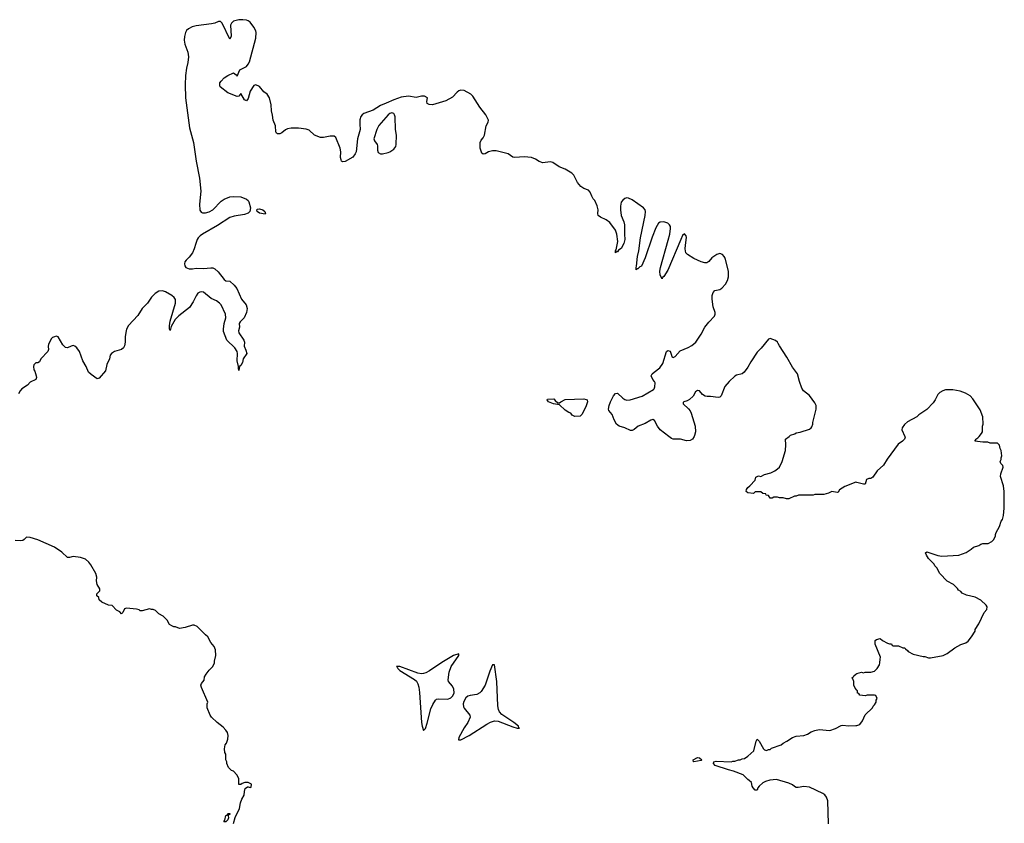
# Model space of a CAD drawing. Header units: inches. Extents: x 2220522 to 2384314, y 721474 to 893490.
# Tile 257 of 260: x 2351017 to 2361582, y 865850 to 874469. Entities that reach past the tile are written whole.
import ezdxf

# ---------------------------------------------------------------- set-up
doc = ezdxf.new("R2010")
doc.units = ezdxf.units.IN
doc.header["$MEASUREMENT"] = 0
for name, color, linetype in [('C3856', 7, 'Continuous'), ('C3857', 7, 'Continuous'), ('C3866', 7, 'Continuous'), ('C3867', 7, 'Continuous')]:
    doc.layers.add(name, color=color, linetype=linetype)

msp = doc.modelspace()

# ---------------------------------------------------------------- linework, layer by layer
at = {"layer": 'C3856', "color": 5}
for points, elevation in [([(2358253, 870000), (2358236, 869970), (2358210, 869954), (2358172, 869952), (2358109, 869971), (2358030, 869971), (2358010, 869978), (2357982, 870000)], 120), ([(2360000, 869506), (2359990, 869509), (2359870, 869462), (2359812, 869428), (2359798, 869402), (2359790, 869398), (2359730, 869408), (2359694, 869390), (2359644, 869376), (2359550, 869375), (2359530, 869369), (2359372, 869368), (2359350, 869358), (2359330, 869358), (2359270, 869329), (2359246, 869330), (2359210, 869342), (2359170, 869342), (2359150, 869348), (2359110, 869348), (2359090, 869338), (2359070, 869338), (2359050, 869366), (2359028, 869368), (2359022, 869382), (2358990, 869386), (2358970, 869406), (2358910, 869406), (2358890, 869386), (2358830, 869393), (2358813, 869410), (2358816, 869430), (2358830, 869450), (2358852, 869468), (2358909, 869530), (2358916, 869564), (2358944, 869576), (2358970, 869571), (2359009, 869591), (2359075, 869610), (2359119, 869630), (2359149, 869650), (2359169, 869670), (2359199, 869730), (2359234, 869850), (2359239, 869910), (2359235, 869970), (2359275, 870000)], 120), ([(2353312, 865848), (2353330, 865911), (2353377, 866010), (2353385, 866070), (2353401, 866110), (2353424, 866150), (2353429, 866191), (2353438, 866222), (2353460, 866240), (2353470, 866242), (2353490, 866234), (2353502, 866238), (2353506, 866270), (2353470, 866288), (2353450, 866288), (2353433, 866287), (2353404, 866276), (2353390, 866266), (2353370, 866266), (2353368, 866330), (2353348, 866370), (2353310, 866408), (2353290, 866418), (2353258, 866450), (2353238, 866490), (2353238, 866510), (2353228, 866530), (2353228, 866590), (2353218, 866610), (2353215, 866650), (2353222, 866690), (2353235, 866710), (2353249, 866751), (2353255, 866790), (2353245, 866825), (2353229, 866849), (2353200, 866880), (2353135, 866930), (2353075, 866990), (2353062, 867010), (2353029, 867090), (2353028, 867130), (2353035, 867150), (2352966, 867306), (2352962, 867330), (2352969, 867351), (2352996, 867384), (2353000, 867420), (2353018, 867450), (2353049, 867491), (2353088, 867530), (2353109, 867570), (2353109, 867590), (2353122, 867650), (2353118, 867710), (2353105, 867745), (2353069, 867790), (2353035, 867850), (2353009, 867870), (2352920, 867960), (2352890, 867975), (2352870, 867975), (2352791, 867949), (2352730, 867938), (2352690, 867958), (2352670, 867958), (2352648, 867968), (2352623, 867983), (2352598, 868030), (2352558, 868070), (2352510, 868098), (2352474, 868134), (2352450, 868142), (2352430, 868142), (2352410, 868149), (2352330, 868129), (2352311, 868129), (2352298, 868138), (2352270, 868146), (2352162, 868158), (2352142, 868150), (2352122, 868110), (2352110, 868098), (2352090, 868118), (2352056, 868136), (2352010, 868186), (2351970, 868188), (2351900, 868220), (2351868, 868248), (2351866, 868270), (2351846, 868290), (2351846, 868310), (2351876, 868344), (2351876, 868364), (2351849, 868410), (2351842, 868450), (2351844, 868490), (2351833, 868530), (2351781, 868621), (2351759, 868650), (2351722, 868682), (2351670, 868701), (2351590, 868713), (2351550, 868699), (2351530, 868699), (2351470, 868759), (2351390, 868813), (2351210, 868889), (2351130, 868915), (2351090, 868918), (2351066, 868894), (2351050, 868884), (2351030, 868879), (2350970, 868884)], 140), ([(2360000, 867277), (2359980, 867300), (2359967, 867333), (2359966, 867370), (2359958, 867398), (2359946, 867410), (2359962, 867418), (2359966, 867430), (2359990, 867451), (2360000, 867455)], 120), ([(2359695, 865845), (2359689, 866090), (2359674, 866130), (2359655, 866155), (2359635, 866170), (2359490, 866236), (2359430, 866246), (2359370, 866233), (2359350, 866234), (2359330, 866244), (2359310, 866262), (2359270, 866279), (2359138, 866318), (2359066, 866314), (2359020, 866300), (2358990, 866284), (2358951, 866250), (2358938, 866230), (2358930, 866206), (2358910, 866206), (2358889, 866229), (2358878, 866250), (2358870, 866286), (2358846, 866310), (2358830, 866318), (2358779, 866370), (2358675, 866410), (2358622, 866422), (2358479, 866470), (2358463, 866490), (2358465, 866510), (2358490, 866518), (2358650, 866511), (2358670, 866518), (2358690, 866518), (2358729, 866531), (2358748, 866532), (2358770, 866542), (2358794, 866546), (2358830, 866571), (2358893, 866627), (2358918, 866730), (2358930, 866754), (2358952, 866730), (2358998, 866650), (2359010, 866638), (2359030, 866632), (2359050, 866642), (2359070, 866642), (2359084, 866656), (2359189, 866691), (2359210, 866711), (2359250, 866731), (2359310, 866771), (2359350, 866785), (2359430, 866791), (2359470, 866805), (2359510, 866831), (2359550, 866846), (2359596, 866856), (2359710, 866846), (2359770, 866865), (2359830, 866898), (2359850, 866902), (2359910, 866896), (2359990, 866898), (2360000, 866900)], 120)]:
    msp.add_lwpolyline(points, dxfattribs=dict(at, elevation=elevation))
for points, elevation in [([(2355728, 867668), (2355670, 867648), (2355547, 867573), (2355414, 867486), (2355375, 867465), (2355350, 867456), (2355330, 867454), (2355290, 867461), (2355095, 867530), (2355070, 867533), (2355059, 867530), (2355066, 867526), (2355074, 867510), (2355097, 867490), (2355252, 867392), (2355273, 867373), (2355290, 867347), (2355300, 867310), (2355307, 867253), (2355330, 866931), (2355336, 866890), (2355350, 866844), (2355370, 866867), (2355390, 866923), (2355430, 867079), (2355450, 867124), (2355478, 867170), (2355490, 867180), (2355514, 867186), (2355610, 867181), (2355644, 867196), (2355664, 867216), (2355678, 867250), (2355674, 867290), (2355660, 867320), (2355618, 867370), (2355613, 867390), (2355626, 867470), (2355647, 867530), (2355729, 867650)], 140), ([(2356110, 867549), (2356090, 867549), (2356060, 867480), (2356010, 867333), (2355970, 867264), (2355956, 867250), (2355921, 867230), (2355850, 867221), (2355827, 867213), (2355804, 867196), (2355782, 867158), (2355775, 867130), (2355780, 867100), (2355786, 867086), (2355847, 867010), (2355850, 866990), (2355825, 866930), (2355786, 866874), (2355730, 866770), (2355726, 866746), (2355750, 866744), (2355840, 866790), (2356030, 866914), (2356070, 866936), (2356110, 866949), (2356150, 866945), (2356310, 866884), (2356356, 866870), (2356381, 866870), (2356374, 866874), (2356368, 866890), (2356320, 866930), (2356190, 867018), (2356166, 867046), (2356154, 867070), (2356146, 867110), (2356137, 867370)], 140), ([(2358250, 866509), (2358246, 866510), (2358242, 866530), (2358290, 866557), (2358312, 866552), (2358336, 866530), (2358330, 866522)], 120), ([(2353210, 865866), (2353208, 865870), (2353218, 865882), (2353228, 865932), (2353242, 865938), (2353250, 865954), (2353270, 865954), (2353270, 865946), (2353258, 865942), (2353254, 865930), (2353258, 865910), (2353250, 865886), (2353230, 865866)], 140)]:
    msp.add_lwpolyline(points, close=True, dxfattribs=dict(at, elevation=elevation))
at = {"layer": 'C3857', "color": 5, "elevation": 120}
for points in [[(2357982, 870000), (2357890, 870071), (2357860, 870110), (2357830, 870169), (2357810, 870179), (2357790, 870174), (2357730, 870138), (2357652, 870109), (2357610, 870074), (2357590, 870064), (2357570, 870064), (2357510, 870092), (2357448, 870108), (2357421, 870130), (2357396, 870176), (2357374, 870234), (2357338, 870278), (2357336, 870290), (2357342, 870330), (2357358, 870370), (2357387, 870433), (2357410, 870461), (2357430, 870464), (2357489, 870409), (2357510, 870396), (2357530, 870389), (2357568, 870390), (2357695, 870430), (2357818, 870502), (2357825, 870510), (2357833, 870530), (2357834, 870574), (2357829, 870590), (2357809, 870610), (2357794, 870650), (2357804, 870670), (2357824, 870690), (2357884, 870736), (2357917, 870783), (2357958, 870910), (2357970, 870922), (2357995, 870915), (2358012, 870870), (2358013, 870853), (2358030, 870845), (2358050, 870858), (2358103, 870917), (2358190, 870953), (2358230, 870976), (2358271, 871010), (2358330, 871095), (2358370, 871170), (2358410, 871226), (2358474, 871290), (2358481, 871310), (2358479, 871330), (2358457, 871390), (2358448, 871472), (2358448, 871512), (2358458, 871542), (2358477, 871563), (2358530, 871576), (2358550, 871588), (2358590, 871634), (2358612, 871670), (2358622, 871710), (2358622, 871770), (2358587, 871910), (2358577, 871930), (2358557, 871950), (2358530, 871961), (2358498, 871950), (2358445, 871915), (2358410, 871875), (2358390, 871862), (2358370, 871860), (2358330, 871870), (2358250, 871907), (2358181, 871950), (2358164, 871970), (2358158, 872010), (2358160, 872050), (2358172, 872132), (2358170, 872152), (2358150, 872171), (2358130, 872154), (2358110, 872110), (2357970, 871781), (2357930, 871714), (2357915, 871705), (2357909, 871689), (2357889, 871729), (2357884, 871770), (2357892, 871810), (2357976, 872104), (2357993, 872170), (2358001, 872230), (2357999, 872250), (2357991, 872270), (2357970, 872286), (2357930, 872299), (2357890, 872298), (2357870, 872288), (2357843, 872237), (2357804, 872136), (2357730, 871913), (2357690, 871824), (2357670, 871818), (2357650, 871795), (2357644, 871796), (2357630, 871786), (2357630, 871812), (2357636, 871824), (2357647, 871930), (2357660, 871990), (2357679, 872130), (2357729, 872370), (2357732, 872412), (2357727, 872430), (2357712, 872450), (2357590, 872538), (2357550, 872554), (2357530, 872557), (2357510, 872550), (2357490, 872534), (2357472, 872510), (2357464, 872470), (2357462, 872430), (2357472, 872370), (2357501, 872301), (2357508, 872270), (2357505, 872170), (2357510, 872110), (2357501, 872070), (2357470, 872014), (2357443, 871997), (2357430, 871979), (2357421, 871979), (2357410, 871970), (2357410, 871990), (2357418, 872002), (2357435, 872090), (2357424, 872170), (2357410, 872210), (2357350, 872294), (2357310, 872324), (2357249, 872350), (2357225, 872370), (2357219, 872390), (2357224, 872430), (2357213, 872473), (2357188, 872530), (2357170, 872548), (2357155, 872575), (2357138, 872618), (2357119, 872639), (2357070, 872657), (2357039, 872679), (2357003, 872723), (2356962, 872802), (2356942, 872822), (2356870, 872864), (2356805, 872890), (2356736, 872936), (2356710, 872943), (2356630, 872932), (2356590, 872948), (2356550, 872974), (2356510, 872989), (2356430, 872999), (2356329, 872989), (2356310, 872995), (2356258, 873030), (2356130, 873062), (2356090, 873062), (2356049, 873051), (2356010, 873029), (2355990, 873027), (2355976, 873036), (2355957, 873090), (2355959, 873150), (2355970, 873178), (2355990, 873202), (2356004, 873230), (2356023, 873330), (2356044, 873370), (2356049, 873390), (2356019, 873450), (2355953, 873530), (2355879, 873650), (2355857, 873670), (2355785, 873710), (2355750, 873713), (2355730, 873706), (2355710, 873693), (2355662, 873638), (2355590, 873598), (2355445, 873555), (2355410, 873559), (2355390, 873569), (2355387, 873590), (2355392, 873630), (2355362, 873650), (2355330, 873650), (2355270, 873636), (2355188, 873648), (2355110, 873638), (2355030, 873610), (2354950, 873572), (2354888, 873550), (2354810, 873500), (2354710, 873461), (2354693, 873450), (2354679, 873430), (2354667, 873393), (2354665, 873350), (2354670, 873290), (2354642, 873190), (2354627, 873050), (2354618, 873030), (2354590, 872996), (2354510, 872947), (2354485, 872945), (2354471, 872951), (2354465, 872965), (2354461, 872990), (2354463, 873050), (2354457, 873090), (2354410, 873207), (2354390, 873219), (2354350, 873219), (2354276, 873204), (2354244, 873204), (2354182, 873230), (2354123, 873283), (2354090, 873293), (2354010, 873304), (2353930, 873304), (2353890, 873298), (2353870, 873289), (2353830, 873255), (2353810, 873246), (2353785, 873245), (2353772, 873252), (2353765, 873265), (2353761, 873330), (2353736, 873390), (2353730, 873444), (2353718, 873490), (2353714, 873554), (2353698, 873630), (2353674, 873670), (2353636, 873696), (2353590, 873752), (2353550, 873769), (2353530, 873763), (2353490, 873702), (2353470, 873624), (2353450, 873597), (2353430, 873610), (2353390, 873678), (2353370, 873648), (2353350, 873644), (2353250, 873686), (2353169, 873750), (2353163, 873763), (2353163, 873790), (2353177, 873810), (2353210, 873846), (2353249, 873870), (2353310, 873899), (2353339, 873879), (2353350, 873862), (2353379, 873930), (2353450, 873968), (2353470, 873990), (2353483, 874017), (2353549, 874270), (2353554, 874330), (2353550, 874350), (2353530, 874388), (2353490, 874441), (2353470, 874455), (2353450, 874463), (2353411, 874469), (2353370, 874466), (2353310, 874452), (2353289, 874431), (2353280, 874410), (2353287, 874293), (2353270, 874261), (2353190, 874430), (2353171, 874451), (2353151, 874451), (2353110, 874433), (2353075, 874425), (2352910, 874402), (2352869, 874391), (2352830, 874371), (2352808, 874352), (2352797, 874330), (2352786, 874290), (2352783, 874250), (2352790, 874205), (2352822, 874122), (2352828, 874072), (2352822, 874010), (2352806, 873950), (2352796, 873870), (2352791, 873770), (2352795, 873630), (2352838, 873310), (2352881, 873150), (2352909, 872950), (2352947, 872770), (2352962, 872630), (2352946, 872490), (2352950, 872427), (2352963, 872403), (2352977, 872397), (2353010, 872397), (2353050, 872408), (2353090, 872430), (2353179, 872521), (2353210, 872544), (2353270, 872568), (2353313, 872573), (2353390, 872570), (2353450, 872545), (2353469, 872529), (2353476, 872516), (2353494, 872450), (2353487, 872413), (2353470, 872393), (2353430, 872379), (2353317, 872363), (2353272, 872348), (2353139, 872261), (2352977, 872170), (2352952, 872150), (2352933, 872130), (2352923, 872110), (2352907, 872070), (2352890, 872010), (2352872, 871970), (2352837, 871923), (2352804, 871890), (2352790, 871870), (2352786, 871850), (2352789, 871830), (2352801, 871810), (2352835, 871795), (2352870, 871796), (2352910, 871803), (2352990, 871802), (2353069, 871809), (2353090, 871808), (2353110, 871798), (2353145, 871765), (2353210, 871683), (2353230, 871667), (2353270, 871666), (2353320, 871620), (2353347, 871587), (2353398, 871470), (2353447, 871410), (2353456, 871370), (2353450, 871330), (2353424, 871270), (2353384, 871230), (2353373, 871210), (2353376, 871170), (2353366, 871130), (2353370, 871110), (2353423, 871030), (2353429, 871010), (2353426, 870966), (2353445, 870926), (2353453, 870890), (2353416, 870830), (2353409, 870791), (2353390, 870761), (2353376, 870750), (2353370, 870706), (2353364, 870730), (2353365, 870750), (2353350, 870810), (2353353, 870890), (2353350, 870910), (2353324, 870950), (2353240, 871030), (2353205, 871125), (2353203, 871150), (2353211, 871210), (2353228, 871270), (2353226, 871310), (2353178, 871410), (2353160, 871430), (2353130, 871454), (2353070, 871478), (2352990, 871546), (2352970, 871551), (2352950, 871546), (2352930, 871534), (2352910, 871508), (2352878, 871442), (2352839, 871381), (2352726, 871294), (2352685, 871255), (2352643, 871177), (2352630, 871135), (2352625, 871150), (2352624, 871184), (2352630, 871236), (2352688, 871430), (2352688, 871468), (2352674, 871490), (2352650, 871510), (2352580, 871550), (2352550, 871560), (2352510, 871558), (2352470, 871532), (2352430, 871494), (2352387, 871430), (2352330, 871370), (2352283, 871297), (2352186, 871190), (2352164, 871150), (2352159, 871130), (2352148, 871070), (2352150, 871009), (2352140, 870970), (2352130, 870950), (2352109, 870931), (2352033, 870910), (2352002, 870890), (2351989, 870870), (2351980, 870830), (2351951, 870769), (2351937, 870703), (2351870, 870624), (2351860, 870620), (2351850, 870616), (2351783, 870663), (2351756, 870690), (2351731, 870750), (2351693, 870810), (2351657, 870910), (2351629, 870950), (2351610, 870967), (2351590, 870974), (2351570, 870969), (2351530, 870950), (2351510, 870953), (2351481, 870981), (2351430, 871069), (2351410, 871073), (2351390, 871069), (2351370, 871061), (2351359, 871050), (2351326, 870990), (2351322, 870962), (2351327, 870930), (2351319, 870910), (2351245, 870830), (2351230, 870798), (2351210, 870788), (2351190, 870788), (2351170, 870768), (2351165, 870750), (2351170, 870712), (2351179, 870699), (2351194, 870650), (2351196, 870630), (2351190, 870610), (2351130, 870582), (2351100, 870550), (2351040, 870510), (2351022, 870490), (2351005, 870455)], [(2359275, 870000), (2359289, 870011), (2359333, 870027), (2359350, 870038), (2359390, 870045), (2359490, 870078), (2359508, 870090), (2359518, 870102), (2359529, 870130), (2359529, 870150), (2359564, 870290), (2359564, 870330), (2359550, 870358), (2359490, 870438), (2359429, 870489), (2359410, 870518), (2359384, 870590), (2359364, 870670), (2359310, 870742), (2359249, 870850), (2359169, 870970), (2359157, 870997), (2359149, 871010), (2359127, 871027), (2359070, 871049), (2359050, 871042), (2358973, 870947), (2358930, 870902), (2358861, 870799), (2358830, 870742), (2358790, 870690), (2358770, 870670), (2358710, 870656), (2358690, 870647), (2358630, 870590), (2358584, 870536), (2358544, 870436), (2358530, 870421), (2358510, 870416), (2358430, 870429), (2358393, 870427), (2358372, 870432), (2358345, 870450), (2358310, 870489), (2358290, 870493), (2358270, 870479), (2358243, 870430), (2358205, 870395), (2358179, 870381), (2358142, 870370), (2358137, 870363), (2358136, 870350), (2358194, 870294), (2358212, 870272), (2358223, 870250), (2358264, 870110), (2358267, 870050), (2358259, 870010), (2358253, 870000)]]:
    msp.add_lwpolyline(points, dxfattribs=at)
at = {"layer": 'C3857', "color": 5}
for points, elevation in [([(2355010, 873470), (2354990, 873464), (2354969, 873450), (2354870, 873334), (2354848, 873290), (2354818, 873190), (2354823, 873170), (2354851, 873131), (2354857, 873117), (2354856, 873070), (2354865, 873045), (2354890, 873030), (2354910, 873030), (2354970, 873046), (2354990, 873053), (2355030, 873079), (2355053, 873110), (2355058, 873130), (2355061, 873230), (2355050, 873290), (2355047, 873427), (2355040, 873450), (2355030, 873464)], 140), ([(2353650, 872384), (2353590, 872394), (2353566, 872410), (2353563, 872430), (2353570, 872436), (2353590, 872440), (2353627, 872430), (2353647, 872410), (2353656, 872390)], 120), ([(2356973, 870213), (2356946, 870226), (2356930, 870248), (2356910, 870255), (2356870, 870281), (2356810, 870338), (2356746, 870350), (2356690, 870369), (2356678, 870390), (2356680, 870400), (2356750, 870402), (2356763, 870383), (2356790, 870358), (2356810, 870358), (2356822, 870370), (2356870, 870397), (2357070, 870402), (2357097, 870397), (2357107, 870390), (2357108, 870370), (2357090, 870317), (2357050, 870235), (2357030, 870215)], 120)]:
    msp.add_lwpolyline(points, close=True, dxfattribs=dict(at, elevation=elevation))
at = {"layer": 'C3866', "color": 5, "elevation": 120}
for points in [[(2360000, 867455), (2360050, 867471), (2360070, 867465), (2360090, 867471), (2360150, 867472), (2360190, 867482), (2360218, 867510), (2360242, 867550), (2360248, 867572), (2360249, 867610), (2360255, 867630), (2360195, 867770), (2360198, 867810), (2360210, 867822), (2360250, 867832), (2360274, 867810), (2360330, 867782), (2360350, 867774), (2360370, 867774), (2360378, 867758), (2360390, 867754), (2360447, 867753), (2360493, 867733), (2360510, 867732), (2360520, 867720), (2360544, 867704), (2360552, 867692), (2360605, 867665), (2360710, 867638), (2360730, 867638), (2360770, 867625), (2360790, 867625), (2360926, 867650), (2360968, 867670), (2361050, 867731), (2361114, 867766), (2361170, 867786), (2361195, 867805), (2361229, 867850), (2361269, 867910), (2361269, 867930), (2361308, 867990), (2361366, 868110), (2361396, 868144), (2361398, 868170), (2361388, 868190), (2361330, 868242), (2361270, 868274), (2361175, 868295), (2361130, 868318), (2361115, 868335), (2361089, 868349), (2361078, 868370), (2361038, 868410), (2360970, 868448), (2360889, 868529), (2360858, 868590), (2360838, 868610), (2360828, 868630), (2360769, 868689), (2360746, 868726), (2360738, 868750), (2360750, 868762), (2360870, 868723), (2360910, 868716), (2361094, 868726), (2361174, 868754), (2361228, 868790), (2361250, 868811), (2361309, 868831), (2361330, 868845), (2361352, 868852), (2361410, 868852), (2361448, 868872), (2361470, 868894), (2361487, 868933), (2361487, 868947), (2361495, 868970), (2361530, 869034), (2361549, 869090), (2361562, 869110), (2361575, 869150), (2361582, 869230), (2361582, 869410), (2361575, 869470), (2361542, 869570), (2361543, 869597), (2361568, 869670), (2361567, 869687), (2361546, 869710), (2361538, 869730), (2361548, 869750), (2361548, 869770), (2361555, 869790), (2361548, 869850), (2361538, 869870), (2361530, 869906), (2361510, 869926), (2361430, 869928), (2361404, 869936), (2361350, 869938), (2361266, 869950), (2361278, 869962), (2361278, 869970), (2361297, 869983), (2361312, 870000)], [(2360513, 870000), (2360518, 869990), (2360511, 869970), (2360491, 869950), (2360443, 869917), (2360324, 869756), (2360285, 869690), (2360218, 869630), (2360170, 869562), (2360150, 869549), (2360130, 869549), (2360104, 869536), (2360090, 869489), (2360070, 869489), (2360000, 869506)], [(2360000, 866900), (2360010, 866901), (2360030, 866911), (2360062, 866950), (2360090, 867012), (2360168, 867090), (2360175, 867105), (2360190, 867122), (2360208, 867150), (2360208, 867172), (2360218, 867190), (2360202, 867222), (2360190, 867226), (2360110, 867226), (2360090, 867218), (2360030, 867226), (2360022, 867242), (2360007, 867247), (2360006, 867270), (2360000, 867277)]]:
    msp.add_lwpolyline(points, dxfattribs=at)
at = {"layer": 'C3867', "color": 5, "elevation": 120}
msp.add_lwpolyline([(2361312, 870000), (2361338, 870030), (2361348, 870050), (2361348, 870108), (2361354, 870130), (2361353, 870210), (2361323, 870283), (2361244, 870404), (2361214, 870434), (2361164, 870464), (2361110, 870485), (2361030, 870499), (2360950, 870499), (2360922, 870490), (2360890, 870469), (2360870, 870448), (2360841, 870390), (2360820, 870360), (2360751, 870289), (2360665, 870230), (2360645, 870210), (2360545, 870155), (2360510, 870128), (2360485, 870090), (2360482, 870070), (2360513, 870000)], dxfattribs=at)

doc.saveas('drawing.dxf')
